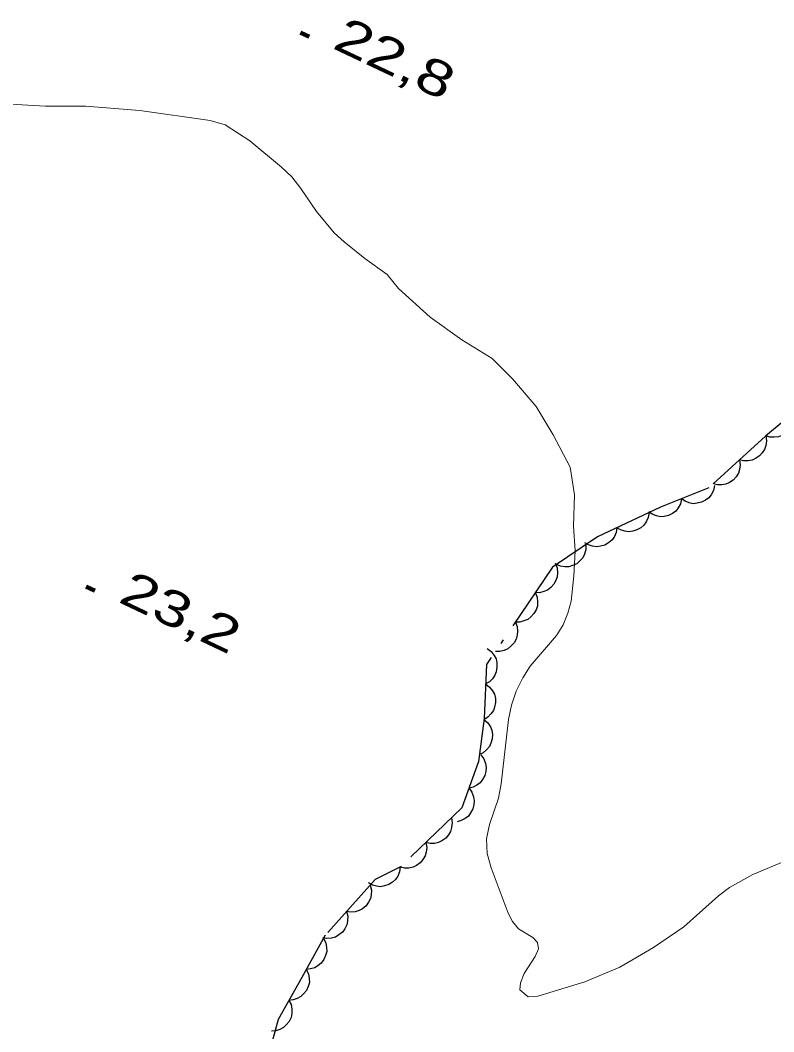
# Model space of a CAD drawing. Extents: x 356765 to 358572, y 5103174 to 5104650.
# Drawn here: x 357160.15 to 357192.02, y 5103992.94 to 5104035.75 of the extents above; entities that cross this region are included whole.
import ezdxf

# ---------------------------------------------------------------- set-up
doc = ezdxf.new("R2010")
doc.units = 0
doc.header["$LTSCALE"] = 0.6
doc.linetypes.add('DOT_DASHED', pattern=[7.7, 5, -1.2, 0.3, -1.2])
for name, color, linetype, lineweight in [('2', 7, 'Continuous', 13), ('3', 7, 'Continuous', 140), ('44', 7, 'Continuous', 25)]:
    doc.layers.add(name, color=color, linetype=linetype, lineweight=lineweight)

msp = doc.modelspace()

# ---------------------------------------------------------------- linework, layer by layer
at = {"layer": '2'}
msp.add_lwpolyline([(357158.97, 5104032.24), (357161.22, 5104032.12), (357162.9, 5104032.11), (357165.21, 5104031.93), (357168.18, 5104031.51), (357168.81, 5104031.33), (357169.85, 5104030.65), (357171.2, 5104029.53), (357171.63, 5104029.12), (357172.02, 5104028.63), (357172.67, 5104027.65), (357173.42, 5104026.76), (357173.84, 5104026.37), (357174.72, 5104025.66), (357175.67, 5104024.99), (357176.15, 5104024.4), (357177.48, 5104023.19), (357178.83, 5104022.22), (357180.1, 5104021.44), (357180.97, 5104020.57), (357181.96, 5104019.4), (357182.68, 5104018.21), (357183.41, 5104016.84), (357183.59, 5104015.67), (357183.55, 5104014.34), (357183.61, 5104013.3), (357183.56, 5104012.24), (357183.44, 5104011.16), (357183.31, 5104010.65), (357183.11, 5104010.16), (357182.82, 5104009.71), (357181.71, 5104008.41), (357181.4, 5104007.92), (357181.12, 5104007.36), (357180.92, 5104006.76), (357180.79, 5104006.16), (357180.48, 5104003.44), (357180.37, 5104002.83), (357179.99, 5104001.71), (357179.87, 5104001.11), (357179.9, 5104000.48), (357180.06, 5103999.88), (357180.78, 5103997.96), (357180.96, 5103997.61), (357181.22, 5103997.29), (357181.83, 5103996.93), (357182.03, 5103996.72), (357182.06, 5103996.45), (357181.93, 5103996.13), (357181.46, 5103995.41), (357181.31, 5103995.01), (357181.27, 5103994.72), (357181.63, 5103994.42), (357182.04, 5103994.45), (357184.03, 5103995.05), (357185.51, 5103995.68), (357186.93, 5103996.5), (357188.21, 5103997.38), (357189.68, 5103998.69), (357190.14, 5103999.04), (357191.13, 5103999.59), (357192.68, 5104000.25)], dxfattribs=at)
at = {"layer": '3'}
for p, q in [((357172, 5104035.23), (357172.36, 5104035.06)), ((357162.94, 5104011.78), (357163.3, 5104011.61))]:
    msp.add_line(p, q, dxfattribs=at)
at = {"layer": '44', "linetype": 'DOT_DASHED'}
msp.add_lwpolyline([(357193.91, 5104020.03), (357191.67, 5104018.15), (357189.27, 5104015.96), (357187.23, 5104015.14), (357184.56, 5104013.89), (357182.66, 5104012.6), (357179.87, 5104008.49), (357179.77, 5104006.2), (357179.53, 5104004.38), (357178.83, 5104002.42), (357176.26, 5103999.94), (357175.16, 5103999.38), (357173.05, 5103997.03), (357172.05, 5103995.24), (357171.05, 5103993.46), (357170.31, 5103990.74)], dxfattribs=at)
at = {"layer": '44'}
for points in [[(357192.83, 5104019.12), (357192.85, 5104018.91), (357192.81, 5104018.71), (357192.76, 5104018.56), (357192.65, 5104018.41), (357192.52, 5104018.28), (357192.36, 5104018.18), (357192.21, 5104018.12), (357192.03, 5104018.1), (357191.85, 5104018.11), (357191.68, 5104018.16)], [(357191.68, 5104018.16), (357191.71, 5104017.95), (357191.68, 5104017.75), (357191.63, 5104017.59), (357191.53, 5104017.44), (357191.41, 5104017.31), (357191.25, 5104017.2), (357191.1, 5104017.13), (357190.93, 5104017.1), (357190.74, 5104017.1), (357190.57, 5104017.14)], [(357190.57, 5104017.14), (357190.6, 5104016.94), (357190.57, 5104016.74), (357190.52, 5104016.58), (357190.43, 5104016.43), (357190.3, 5104016.29), (357190.14, 5104016.19), (357189.99, 5104016.12), (357189.82, 5104016.09), (357189.64, 5104016.09), (357189.46, 5104016.13)], [(357189.51, 5104016.06), (357189.46, 5104015.85), (357189.37, 5104015.67), (357189.27, 5104015.54), (357189.13, 5104015.44), (357188.96, 5104015.35), (357188.77, 5104015.31), (357188.61, 5104015.29), (357188.44, 5104015.33), (357188.27, 5104015.4), (357188.12, 5104015.5)], [(357188.12, 5104015.5), (357188.07, 5104015.29), (357187.97, 5104015.11), (357187.88, 5104014.98), (357187.73, 5104014.88), (357187.57, 5104014.79), (357187.38, 5104014.75), (357187.22, 5104014.74), (357187.05, 5104014.77), (357186.87, 5104014.84), (357186.73, 5104014.94)], [(357186.74, 5104014.91), (357186.7, 5104014.7), (357186.62, 5104014.52), (357186.52, 5104014.38), (357186.39, 5104014.27), (357186.23, 5104014.18), (357186.05, 5104014.13), (357185.88, 5104014.1), (357185.71, 5104014.12), (357185.53, 5104014.18), (357185.38, 5104014.27)], [(357185.38, 5104014.27), (357185.35, 5104014.07), (357185.26, 5104013.88), (357185.17, 5104013.75), (357185.03, 5104013.63), (357184.87, 5104013.54), (357184.69, 5104013.49), (357184.53, 5104013.46), (357184.35, 5104013.49), (357184.18, 5104013.55), (357184.02, 5104013.64)], [(357184.07, 5104013.56), (357184.07, 5104013.35), (357184.01, 5104013.15), (357183.94, 5104013), (357183.82, 5104012.87), (357183.68, 5104012.75), (357183.51, 5104012.67), (357183.35, 5104012.62), (357183.18, 5104012.62), (357182.99, 5104012.65), (357182.83, 5104012.71)], [(357182.77, 5104012.77), (357182.85, 5104012.57), (357182.87, 5104012.37), (357182.86, 5104012.2), (357182.8, 5104012.04), (357182.71, 5104011.88), (357182.58, 5104011.74), (357182.45, 5104011.63), (357182.29, 5104011.57), (357182.11, 5104011.52), (357181.93, 5104011.53)], [(357181.93, 5104011.53), (357182.01, 5104011.33), (357182.02, 5104011.13), (357182.02, 5104010.96), (357181.96, 5104010.8), (357181.87, 5104010.64), (357181.74, 5104010.5), (357181.61, 5104010.39), (357181.45, 5104010.33), (357181.27, 5104010.28), (357181.09, 5104010.28)], [(357181.09, 5104010.28), (357181.17, 5104010.09), (357181.18, 5104009.89), (357181.17, 5104009.72), (357181.12, 5104009.56), (357181.03, 5104009.4), (357180.89, 5104009.26), (357180.77, 5104009.15), (357180.61, 5104009.08), (357180.43, 5104009.04), (357180.25, 5104009.04)], [(357179.9, 5104009.16), (357180.07, 5104009.03), (357180.19, 5104008.87), (357180.27, 5104008.73), (357180.31, 5104008.55), (357180.31, 5104008.37), (357180.27, 5104008.18), (357180.22, 5104008.03), (357180.12, 5104007.88), (357179.99, 5104007.75), (357179.83, 5104007.66)], [(357179.83, 5104007.66), (357180, 5104007.53), (357180.12, 5104007.37), (357180.2, 5104007.23), (357180.24, 5104007.05), (357180.25, 5104006.87), (357180.21, 5104006.68), (357180.16, 5104006.53), (357180.05, 5104006.39), (357179.92, 5104006.25), (357179.77, 5104006.16)], [(357179.76, 5104006.16), (357179.92, 5104006.02), (357180.03, 5104005.85), (357180.09, 5104005.7), (357180.12, 5104005.52), (357180.11, 5104005.34), (357180.05, 5104005.16), (357179.99, 5104005.01), (357179.87, 5104004.87), (357179.73, 5104004.75), (357179.57, 5104004.67)], [(357179.63, 5104004.66), (357179.75, 5104004.49), (357179.82, 5104004.3), (357179.85, 5104004.14), (357179.84, 5104003.96), (357179.79, 5104003.78), (357179.7, 5104003.62), (357179.6, 5104003.48), (357179.46, 5104003.38), (357179.3, 5104003.29), (357179.13, 5104003.25)], [(357179.13, 5104003.25), (357179.25, 5104003.08), (357179.32, 5104002.89), (357179.35, 5104002.72), (357179.33, 5104002.55), (357179.29, 5104002.37), (357179.19, 5104002.2), (357179.1, 5104002.07), (357178.96, 5104001.96), (357178.79, 5104001.88), (357178.62, 5104001.83)], [(357178.38, 5104001.99), (357178.42, 5104001.78), (357178.39, 5104001.58), (357178.35, 5104001.42), (357178.26, 5104001.27), (357178.14, 5104001.13), (357177.98, 5104001.02), (357177.84, 5104000.95), (357177.66, 5104000.91), (357177.48, 5104000.91), (357177.3, 5104000.95)], [(357177.3, 5104000.95), (357177.34, 5104000.74), (357177.31, 5104000.54), (357177.27, 5104000.38), (357177.18, 5104000.23), (357177.06, 5104000.09), (357176.9, 5103999.98), (357176.76, 5103999.9), (357176.58, 5103999.87), (357176.4, 5103999.87), (357176.22, 5103999.9)], [(357176.21, 5103999.92), (357176.19, 5103999.71), (357176.11, 5103999.52), (357176.02, 5103999.38), (357175.89, 5103999.27), (357175.73, 5103999.17), (357175.55, 5103999.11), (357175.39, 5103999.08), (357175.21, 5103999.1), (357175.04, 5103999.15), (357174.88, 5103999.24)], [(357174.95, 5103999.14), (357175, 5103998.94), (357174.99, 5103998.74), (357174.96, 5103998.58), (357174.88, 5103998.42), (357174.77, 5103998.27), (357174.62, 5103998.15), (357174.48, 5103998.07), (357174.31, 5103998.02), (357174.12, 5103998), (357173.95, 5103998.03)], [(357173.95, 5103998.03), (357174, 5103997.83), (357173.99, 5103997.62), (357173.96, 5103997.46), (357173.88, 5103997.3), (357173.77, 5103997.16), (357173.62, 5103997.04), (357173.48, 5103996.95), (357173.31, 5103996.9), (357173.12, 5103996.89), (357172.94, 5103996.91)], [(357172.97, 5103996.89), (357173.07, 5103996.71), (357173.1, 5103996.5), (357173.11, 5103996.34), (357173.06, 5103996.17), (357172.99, 5103996), (357172.87, 5103995.85), (357172.75, 5103995.74), (357172.6, 5103995.65), (357172.42, 5103995.6), (357172.24, 5103995.58)], [(357172.24, 5103995.58), (357172.34, 5103995.39), (357172.37, 5103995.19), (357172.38, 5103995.03), (357172.33, 5103994.86), (357172.26, 5103994.69), (357172.13, 5103994.54), (357172.02, 5103994.43), (357171.86, 5103994.35), (357171.69, 5103994.29), (357171.51, 5103994.27)], [(357171.51, 5103994.27), (357171.6, 5103994.09), (357171.64, 5103993.89), (357171.64, 5103993.72), (357171.6, 5103993.55), (357171.52, 5103993.38), (357171.4, 5103993.23), (357171.28, 5103993.12), (357171.13, 5103993.04), (357170.95, 5103992.98), (357170.77, 5103992.97)]]:
    msp.add_lwpolyline(points, dxfattribs=at)

# ---------------------------------------------------------------- texts
at = {"layer": '3', "width": 1.35}
for s, p in [('22,8   ', (357173.3, 5104034.59)), ('23,2   ', (357164.24, 5104011.15))]:
    msp.add_text(s, height=1.5, rotation=334.619, dxfattribs=at).set_placement(p)

doc.saveas('drawing.dxf')
